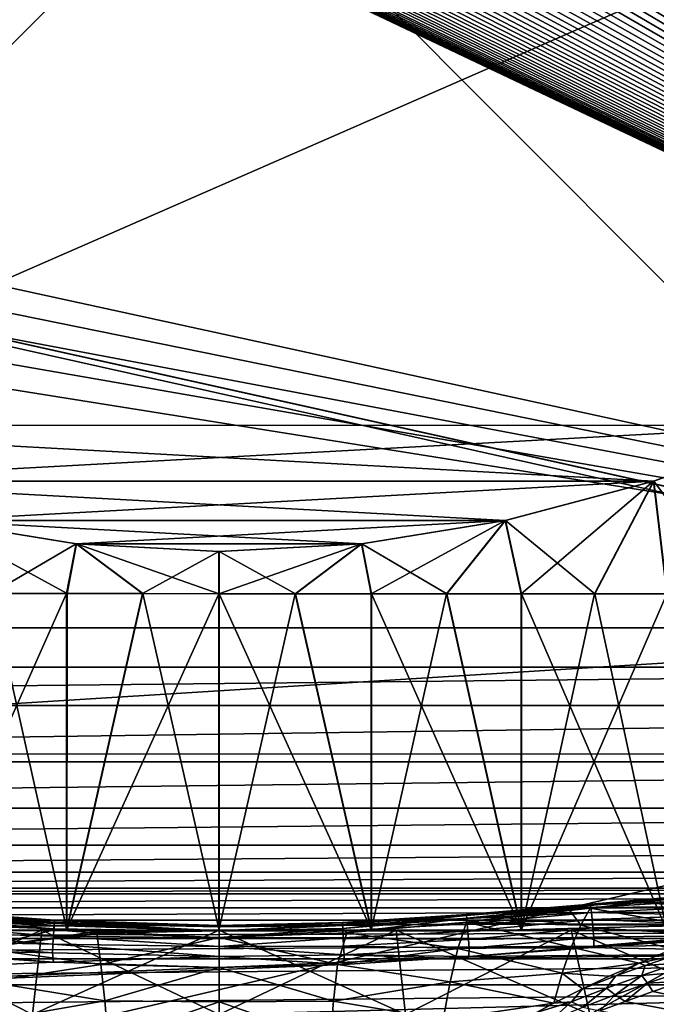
# Model space of a CAD drawing. Header units: metres. Extents: x -205 to 205, y -104 to 104.
# Tile 487 of 656: x -133 to -126, y 44 to 56. Entities that reach past the tile are written whole.
import ezdxf

# ---------------------------------------------------------------- set-up
doc = ezdxf.new("R2010")
doc.units = ezdxf.units.M
doc.layers.add('solid_01_2-CONSUMER_EHM_BOX_SW0001', color=7, linetype='CONTINUOUS')

msp = doc.modelspace()

# ---------------------------------------------------------------- linework, layer by layer
at = {"layer": 'solid_01_2-CONSUMER_EHM_BOX_SW0001'}
for points in [[(-200.010849, -74.958488), (-200.010773, 75.041512), (-0.010778, 75.04142)], [(-0.010849, -74.95858), (-200.010849, -74.958488), (-0.010778, 75.04142)], [(-124.019821, 51.045444, 8.998981), (-137.984146, 51.047436, 9.001019), (-137.982147, 65.0476, 9.001019)], [(-124.019821, 51.045444, 8.998981), (-137.982147, 65.0476, 9.001019), (-124.017822, 65.045609, 8.998981)], [(-137.979614, 51.047436, 40.001019), (-124.01329, 65.045609, 39.998981), (-137.977615, 65.0476, 40.001019)], [(-124.015289, 51.045444, 39.998981), (-124.01329, 65.045609, 39.998981), (-137.979614, 51.047436, 40.001019)], [(-91.959076, 42.820488, 75), (-76.402473, 63.637558, 75), (-185.602478, 63.645401, 75)], [(-92.726151, 42.986298, 75), (-91.959076, 42.820488, 75), (-185.602478, 63.645401, 75)], [(-93.500885, 43.041248, 75), (-92.726151, 42.986298, 75), (-185.602478, 63.645401, 75)], [(-168.500885, 43.051987, 75), (-93.500885, 43.041248, 75), (-185.602478, 63.645401, 75)], [(-112.794594, 48.173843, 1.5), (-125.799881, 60.939148, 1.5), (-125.848785, 60.821957, 1.5)], [(-112.794594, 48.173843, 1.5), (-125.848785, 60.821957, 1.5), (-125.90033, 60.706062, 1.5)], [(-112.794594, 48.173843, 1.5), (-125.90033, 60.706062, 1.5), (-125.954514, 60.591099, 1.5)], [(-112.794594, 48.173843, 1.5), (-125.954514, 60.591099, 1.5), (-126.011368, 60.476894, 1.5)], [(-112.794594, 48.173843, 1.5), (-126.011368, 60.476894, 1.5), (-126.070908, 60.363571, 1.5)], [(-112.794594, 48.173843, 1.5), (-126.070908, 60.363571, 1.5), (-126.133148, 60.251263, 1.5)], [(-112.794594, 48.173843, 1.5), (-126.133148, 60.251263, 1.5), (-126.198112, 60.140087, 1.5)], [(-112.794594, 48.173843, 1.5), (-126.265831, 60.03017, 1.5), (-126.336319, 59.921642, 1.5)], [(-112.794594, 48.173843, 1.5), (-126.198112, 60.140087, 1.5), (-126.265831, 60.03017, 1.5)], [(-112.794594, 48.173843, 1.5), (-126.336319, 59.921642, 1.5), (-126.409592, 59.814625, 1.5)], [(-112.794594, 48.173843, 1.5), (-126.409592, 59.814625, 1.5), (-126.48568, 59.709244, 1.5)], [(-112.794594, 48.173843, 1.5), (-126.48568, 59.709244, 1.5), (-126.564606, 59.605358, 1.5)], [(-112.794594, 48.173843, 1.5), (-126.564606, 59.605358, 1.5), (-126.646355, 59.50238, 1.5)], [(-112.794594, 48.173843, 1.5), (-126.646355, 59.50238, 1.5), (-126.730927, 59.400494, 1.5)], [(-112.794594, 48.173843, 1.5), (-126.730927, 59.400494, 1.5), (-126.818268, 59.299919, 1.5)], [(-112.794594, 48.173843, 1.5), (-126.818268, 59.299919, 1.5), (-126.908379, 59.200874, 1.5)], [(-119.0028, 59.140617, 72), (-143.003555, 48.642342, 72), (-143.002792, 59.142342, 72)], [(-119.0028, 59.140617, 72), (-119.003548, 48.640617, 72), (-143.003555, 48.642342, 72)], [(-112.794594, 48.173843, 1.5), (-127.001213, 59.103577, 1.5), (-127.096764, 59.008251, 1.5)], [(-112.794594, 48.173843, 1.5), (-126.908379, 59.200874, 1.5), (-127.001213, 59.103577, 1.5)], [(-112.794594, 48.173843, 1.5), (-127.096764, 59.008251, 1.5), (-127.194984, 58.915119, 1.5)], [(-112.794594, 48.173843, 1.5), (-127.194984, 58.915119, 1.5), (-127.281296, 58.8372, 1.5)], [(-112.794594, 48.173843, 1.5), (-127.369545, 58.761192, 1.5), (-127.460022, 58.686634, 1.5)], [(-112.794594, 48.173843, 1.5), (-127.281296, 58.8372, 1.5), (-127.369545, 58.761192, 1.5)], [(-112.794594, 48.173843, 1.5), (-127.460022, 58.686634, 1.5), (-127.55294, 58.613106, 1.5)], [(-112.794594, 48.173843, 1.5), (-127.648125, 58.540798, 1.5), (-127.745399, 58.469902, 1.5)], [(-112.794594, 48.173843, 1.5), (-127.55294, 58.613106, 1.5), (-127.648125, 58.540798, 1.5)], [(-112.794594, 48.173843, 1.5), (-127.844589, 58.400612, 1.5), (-127.945534, 58.333118, 1.5)], [(-112.794594, 48.173843, 1.5), (-127.745399, 58.469902, 1.5), (-127.844589, 58.400612, 1.5)], [(-112.794594, 48.173843, 1.5), (-127.945534, 58.333118, 1.5), (-128.048065, 58.267609, 1.5)], [(-112.794594, 48.173843, 1.5), (-128.151993, 58.204285, 1.5), (-128.257141, 58.14333, 1.5)], [(-112.794594, 48.173843, 1.5), (-128.048065, 58.267609, 1.5), (-128.151993, 58.204285, 1.5)], [(-112.794594, 48.173843, 1.5), (-128.363373, 58.084938, 1.5), (-128.47049, 58.029301, 1.5)], [(-112.794594, 48.173843, 1.5), (-128.257141, 58.14333, 1.5), (-128.363373, 58.084938, 1.5)], [(-148.891342, 56.041489, 1.5), (-112.794594, 48.173843, 1.5), (-133.405136, 57.958969, 1.5)], [(-112.794594, 48.173843, 1.5), (-133.294312, 57.908592, 1.5), (-133.405136, 57.958969, 1.5)], [(-112.794594, 48.173843, 1.5), (-128.689728, 57.924831, 1.5), (-128.802124, 57.875675, 1.5)], [(-112.794594, 48.173843, 1.5), (-128.579086, 57.97607, 1.5), (-128.689728, 57.924831, 1.5)], [(-112.794594, 48.173843, 1.5), (-128.47049, 58.029301, 1.5), (-128.579086, 57.97607, 1.5)], [(-112.794594, 48.173843, 1.5), (-133.181839, 57.860233, 1.5), (-133.294312, 57.908592, 1.5)], [(-112.794594, 48.173843, 1.5), (-133.067947, 57.814014, 1.5), (-133.181839, 57.860233, 1.5)], [(-112.794594, 48.173843, 1.5), (-132.952911, 57.770065, 1.5), (-133.067947, 57.814014, 1.5)], [(-112.794594, 48.173843, 1.5), (-128.916046, 57.828705, 1.5), (-129.031235, 57.784004, 1.5)], [(-112.794594, 48.173843, 1.5), (-128.802124, 57.875675, 1.5), (-128.916046, 57.828705, 1.5)], [(-112.794594, 48.173843, 1.5), (-132.836975, 57.728508, 1.5), (-132.952911, 57.770065, 1.5)], [(-112.794594, 48.173843, 1.5), (-132.720383, 57.689468, 1.5), (-132.836975, 57.728508, 1.5)], [(-112.794594, 48.173843, 1.5), (-132.603394, 57.653076, 1.5), (-132.720383, 57.689468, 1.5)], [(-112.794594, 48.173843, 1.5), (-129.264374, 57.701817, 1.5), (-129.381821, 57.664516, 1.5)], [(-112.794594, 48.173843, 1.5), (-129.14743, 57.74168, 1.5), (-129.264374, 57.701817, 1.5)], [(-112.794594, 48.173843, 1.5), (-129.031235, 57.784004, 1.5), (-129.14743, 57.74168, 1.5)], [(-112.794594, 48.173843, 1.5), (-132.486237, 57.619457, 1.5), (-132.603394, 57.653076, 1.5)], [(-112.794594, 48.173843, 1.5), (-132.369202, 57.588734, 1.5), (-132.486237, 57.619457, 1.5)], [(-112.794594, 48.173843, 1.5), (-132.251724, 57.560772, 1.5), (-132.369202, 57.588734, 1.5)], [(-112.794594, 48.173843, 1.5), (-129.734604, 57.56892, 1.5), (-129.852173, 57.542622, 1.5)], [(-112.794594, 48.173843, 1.5), (-129.617203, 57.597973, 1.5), (-129.734604, 57.56892, 1.5)], [(-112.794594, 48.173843, 1.5), (-129.499512, 57.629868, 1.5), (-129.617203, 57.597973, 1.5)], [(-112.794594, 48.173843, 1.5), (-129.381821, 57.664516, 1.5), (-129.499512, 57.629868, 1.5)], [(-112.794594, 48.173843, 1.5), (-132.133224, 57.535347, 1.5), (-132.251724, 57.560772, 1.5)], [(-112.794594, 48.173843, 1.5), (-132.01387, 57.512474, 1.5), (-132.133224, 57.535347, 1.5)], [(-112.794594, 48.173843, 1.5), (-131.893845, 57.492161, 1.5), (-132.01387, 57.512474, 1.5)], [(-112.794594, 48.173843, 1.5), (-131.7733, 57.474407, 1.5), (-131.893845, 57.492161, 1.5)], [(-112.794594, 48.173843, 1.5), (-131.652405, 57.459225, 1.5), (-131.7733, 57.474407, 1.5)], [(-112.794594, 48.173843, 1.5), (-131.531357, 57.446625, 1.5), (-131.652405, 57.459225, 1.5)], [(-112.794594, 48.173843, 1.5), (-130.328217, 57.463352, 1.5), (-130.448181, 57.450012, 1.5)], [(-112.794594, 48.173843, 1.5), (-130.208527, 57.479282, 1.5), (-130.328217, 57.463352, 1.5)], [(-112.794594, 48.173843, 1.5), (-130.089233, 57.497803, 1.5), (-130.208527, 57.479282, 1.5)], [(-112.794594, 48.173843, 1.5), (-129.970413, 57.518917, 1.5), (-130.089233, 57.497803, 1.5)], [(-112.794594, 48.173843, 1.5), (-129.852173, 57.542622, 1.5), (-129.970413, 57.518917, 1.5)], [(-112.794594, 48.173843, 1.5), (-131.410294, 57.436611, 1.5), (-131.531357, 57.446625, 1.5)], [(-112.794594, 48.173843, 1.5), (-131.289383, 57.429192, 1.5), (-131.410294, 57.436611, 1.5)], [(-112.794594, 48.173843, 1.5), (-131.168823, 57.424374, 1.5), (-131.289383, 57.429192, 1.5)], [(-112.794594, 48.173843, 1.5), (-131.048752, 57.422165, 1.5), (-131.168823, 57.424374, 1.5)], [(-112.794594, 48.173843, 1.5), (-130.928864, 57.422558, 1.5), (-131.048752, 57.422165, 1.5)], [(-112.794594, 48.173843, 1.5), (-130.808762, 57.425541, 1.5), (-130.928864, 57.422558, 1.5)], [(-112.794594, 48.173843, 1.5), (-130.688553, 57.431107, 1.5), (-130.808762, 57.425541, 1.5)], [(-112.794594, 48.173843, 1.5), (-130.568314, 57.439266, 1.5), (-130.688553, 57.431107, 1.5)], [(-112.794594, 48.173843, 1.5), (-130.448181, 57.450012, 1.5), (-130.568314, 57.439266, 1.5)], [(-148.891342, 56.041489, 1.5), (-148.911224, 55.517876, 1.5), (-112.794594, 48.173843, 1.5)], [(-148.911224, 55.517876, 1.5), (-148.968536, 55.000568, 1.5), (-112.794594, 48.173843, 1.5)], [(-148.968536, 55.000568, 1.5), (-149.063477, 54.488506, 1.5), (-112.794594, 48.173843, 1.5)], [(-149.063477, 54.488506, 1.5), (-149.195862, 53.982655, 1.5), (-112.794594, 48.173843, 1.5)], [(-149.195862, 53.982655, 1.5), (-149.22699, 48.173862, 1.5), (-112.794594, 48.173843, 1.5)], [(-125.838745, 50.383232, 8.999247), (-137.984146, 51.047436, 9.001019), (-124.019821, 51.045444, 8.998981)], [(-136.165405, 50.384708, 9.000754), (-137.984146, 51.047436, 9.001019), (-125.838745, 50.383232, 8.999247)], [(-136.160873, 50.384705, 40.000755), (-124.015289, 51.045444, 39.998981), (-137.979614, 51.047436, 40.001019)], [(-136.160873, 50.384705, 40.000755), (-125.834221, 50.383232, 39.999245), (-124.015289, 51.045444, 39.998981)], [(-125.682869, 49.045868, 10.473799), (-125.838745, 50.383232, 8.999247), (-124.019821, 51.045444, 8.998981)], [(-124.841751, 49.04575, 38.177795), (-124.015289, 51.045444, 39.998981), (-125.834221, 50.383232, 39.999245)], [(-136.165405, 50.384708, 9.000754), (-125.838745, 50.383232, 8.999247), (-127.600525, 49.914368, 8.999503)], [(-136.165405, 50.384708, 9.000754), (-127.600525, 49.914368, 8.999503), (-134.403763, 49.915337, 9.000497)], [(-136.160873, 50.384705, 40.000755), (-134.399231, 49.915337, 40.000496), (-125.834221, 50.383232, 39.999245)], [(-134.399231, 49.915337, 40.000496), (-127.596001, 49.914368, 39.999504), (-125.834221, 50.383232, 39.999245)], [(-127.412216, 49.046116, 9.93518), (-127.600525, 49.914368, 8.999503), (-125.838745, 50.383232, 8.999247)], [(-126.535225, 49.04599, 38.820335), (-125.834221, 50.383232, 39.999245), (-127.596001, 49.914368, 39.999504)], [(-126.539406, 49.04599, 10.178363), (-127.412216, 49.046116, 9.93518), (-125.838745, 50.383232, 8.999247)], [(-125.682869, 49.045868, 10.473799), (-126.539406, 49.04599, 10.178363), (-125.838745, 50.383232, 8.999247)], [(-126.535225, 49.04599, 38.820335), (-125.678772, 49.045868, 38.524647), (-125.834221, 50.383232, 39.999245)], [(-125.678772, 49.045868, 38.524647), (-124.841751, 49.04575, 38.177795), (-125.834221, 50.383232, 39.999245)], [(-134.403763, 49.915337, 9.000497), (-127.600525, 49.914368, 8.999503), (-129.30751, 49.638397, 8.999753)], [(-134.403763, 49.915337, 9.000497), (-129.30751, 49.638397, 8.999753), (-132.696854, 49.638878, 9.000248)], [(-133.706177, 49.047012, 9.745923), (-134.403763, 49.915337, 9.000497), (-132.696854, 49.638878, 9.000248)], [(-134.399231, 49.915337, 40.000496), (-132.692322, 49.638878, 40.000248), (-127.596001, 49.914368, 39.999504)], [(-132.806061, 49.046883, 39.391083), (-132.692322, 49.638878, 40.000248), (-134.399231, 49.915337, 40.000496)], [(-133.701874, 49.047012, 39.254868), (-132.806061, 49.046883, 39.391083), (-134.399231, 49.915337, 40.000496)], [(-132.692322, 49.638878, 40.000248), (-129.302979, 49.638393, 39.999752), (-127.596001, 49.914368, 39.999504)], [(-129.193939, 49.046368, 9.608917), (-129.30751, 49.638397, 8.999753), (-127.600525, 49.914368, 8.999503)], [(-128.293823, 49.046242, 39.254078), (-127.596001, 49.914368, 39.999504), (-129.302979, 49.638393, 39.999752)], [(-128.298126, 49.046242, 9.745132), (-129.193939, 49.046368, 9.608917), (-127.600525, 49.914368, 8.999503)], [(-127.412216, 49.046116, 9.93518), (-128.298126, 49.046242, 9.745132), (-127.600525, 49.914368, 8.999503)], [(-128.293823, 49.046242, 39.254078), (-127.407959, 49.046116, 39.06377), (-127.596001, 49.914368, 39.999504)], [(-127.407959, 49.046116, 39.06377), (-126.535225, 49.04599, 38.820335), (-127.596001, 49.914368, 39.999504)], [(-132.81041, 49.046886, 9.609446), (-133.706177, 49.047012, 9.745923), (-132.696854, 49.638878, 9.000248)], [(-131.90799, 49.046757, 9.527299), (-132.81041, 49.046886, 9.609446), (-132.696854, 49.638878, 9.000248)], [(-132.806061, 49.046883, 39.391083), (-131.90361, 49.046757, 39.472965), (-132.692322, 49.638878, 40.000248)], [(-132.696854, 49.638878, 9.000248), (-129.30751, 49.638397, 8.999753), (-131.002197, 49.546276, 9)], [(-131.90799, 49.046757, 9.527299), (-132.696854, 49.638878, 9.000248), (-131.002197, 49.546276, 9)], [(-132.692322, 49.638878, 40.000248), (-130.997665, 49.546276, 40), (-129.302979, 49.638393, 39.999752)], [(-130.997818, 49.046627, 39.500206), (-130.997665, 49.546276, 40), (-132.692322, 49.638878, 40.000248)], [(-131.90361, 49.046757, 39.472965), (-130.997818, 49.046627, 39.500206), (-132.692322, 49.638878, 40.000248)], [(-131.002197, 49.046627, 9.499793), (-131.002197, 49.546276, 9), (-129.30751, 49.638397, 8.999753)], [(-130.09639, 49.046497, 9.527034), (-131.002197, 49.046627, 9.499793), (-129.30751, 49.638397, 8.999753)], [(-130.092026, 49.046497, 39.472702), (-129.302979, 49.638393, 39.999752), (-130.997665, 49.546276, 40)], [(-129.193939, 49.046368, 9.608917), (-130.09639, 49.046497, 9.527034), (-129.30751, 49.638397, 8.999753)], [(-130.092026, 49.046497, 39.472702), (-129.18959, 49.046368, 39.390556), (-129.302979, 49.638393, 39.999752)], [(-129.18959, 49.046368, 39.390556), (-128.293823, 49.046242, 39.254078), (-129.302979, 49.638393, 39.999752)], [(-131.002197, 49.046627, 9.499793), (-131.90799, 49.046757, 9.527299), (-131.002197, 49.546276, 9)], [(-130.997818, 49.046627, 39.500206), (-130.092026, 49.046497, 39.472702), (-130.997665, 49.546276, 40)], [(-132.81041, 49.046886, 9.609446), (-134.592194, 45.047131, 9.937355), (-133.706177, 49.047012, 9.745923)], [(-132.81041, 49.046886, 9.609446), (-132.810822, 45.046875, 9.609426), (-134.592194, 45.047131, 9.937355)], [(-133.701874, 49.047012, 39.254868), (-134.587952, 45.047131, 39.063694), (-132.806473, 45.046875, 39.391102)], [(-133.701874, 49.047012, 39.254868), (-132.806473, 45.046875, 39.391102), (-132.806061, 49.046883, 39.391083)], [(-131.90799, 49.046757, 9.527299), (-132.810822, 45.046875, 9.609426), (-132.81041, 49.046886, 9.609446)], [(-131.002197, 49.046627, 9.499793), (-132.810822, 45.046875, 9.609426), (-131.90799, 49.046757, 9.527299)], [(-131.002197, 49.046627, 9.499793), (-131.002762, 45.046616, 9.500986), (-132.810822, 45.046875, 9.609426)], [(-132.806061, 49.046883, 39.391083), (-132.806473, 45.046875, 39.391102), (-131.90361, 49.046757, 39.472965)], [(-131.90361, 49.046757, 39.472965), (-132.806473, 45.046875, 39.391102), (-130.998383, 45.046616, 39.499012)], [(-131.90361, 49.046757, 39.472965), (-130.998383, 45.046616, 39.499012), (-130.997818, 49.046627, 39.500206)], [(-130.09639, 49.046497, 9.527034), (-131.002762, 45.046616, 9.500986), (-131.002197, 49.046627, 9.499793)], [(-130.09639, 49.046497, 9.527034), (-129.194672, 45.046356, 9.608897), (-131.002762, 45.046616, 9.500986)], [(-130.997818, 49.046627, 39.500206), (-130.998383, 45.046616, 39.499012), (-129.190323, 45.046356, 39.390575)], [(-130.997818, 49.046627, 39.500206), (-129.190323, 45.046356, 39.390575), (-130.092026, 49.046497, 39.472702)], [(-129.193939, 49.046368, 9.608917), (-129.194672, 45.046356, 9.608897), (-130.09639, 49.046497, 9.527034)], [(-130.092026, 49.046497, 39.472702), (-129.190323, 45.046356, 39.390575), (-129.18959, 49.046368, 39.390556)], [(-128.298126, 49.046242, 9.745132), (-129.194672, 45.046356, 9.608897), (-129.193939, 49.046368, 9.608917)], [(-128.298126, 49.046242, 9.745132), (-127.4132, 45.046104, 9.936306), (-129.194672, 45.046356, 9.608897)], [(-129.18959, 49.046368, 39.390556), (-129.190323, 45.046356, 39.390575), (-127.408951, 45.046101, 39.062645)], [(-129.18959, 49.046368, 39.390556), (-127.408951, 45.046101, 39.062645), (-128.293823, 49.046242, 39.254078)], [(-127.412216, 49.046116, 9.93518), (-127.4132, 45.046104, 9.936306), (-128.298126, 49.046242, 9.745132)], [(-128.293823, 49.046242, 39.254078), (-127.408951, 45.046101, 39.062645), (-127.407959, 49.046116, 39.06377)], [(-126.539406, 49.04599, 10.178363), (-127.4132, 45.046104, 9.936306), (-127.412216, 49.046116, 9.93518)], [(-125.682869, 49.045868, 10.473799), (-127.4132, 45.046104, 9.936306), (-126.539406, 49.04599, 10.178363)], [(-125.682869, 49.045868, 10.473799), (-125.683472, 45.045856, 10.473786), (-127.4132, 45.046104, 9.936306)], [(-127.407959, 49.046116, 39.06377), (-127.408951, 45.046101, 39.062645), (-125.679382, 45.045856, 38.524662)], [(-127.407959, 49.046116, 39.06377), (-125.679382, 45.045856, 38.524662), (-126.535225, 49.04599, 38.820335)], [(-126.535225, 49.04599, 38.820335), (-125.679382, 45.045856, 38.524662), (-125.678772, 49.045868, 38.524647)], [(-143.003662, 47.142342, 69.5), (-143.003555, 48.642342, 69.5), (-119.003548, 48.640617, 69.5)], [(-143.003662, 47.142342, 69.5), (-119.003548, 48.640617, 69.5), (-119.003662, 47.140617, 69.5)], [(-143.003555, 48.642342, 69.5), (-143.003555, 48.642342, 72), (-119.003548, 48.640617, 72)], [(-119.003548, 48.640617, 69.5), (-143.003555, 48.642342, 69.5), (-119.003548, 48.640617, 72)], [(-149.22699, 48.173862, 1.571667), (-155.373291, 47.716602, 1.571667), (-112.794594, 48.173843, 1.571667)], [(-112.794594, 48.173843, 1.571667), (-155.373291, 47.716602, 1.571667), (-106.648285, 47.716579, 1.571667)], [(-112.794594, 48.173843, 1.571667), (-112.794594, 48.173843, 1.5), (-149.22699, 48.173862, 1.5)], [(-149.22699, 48.173862, 1.571667), (-112.794594, 48.173843, 1.571667), (-149.22699, 48.173862, 1.5)], [(-106.648285, 47.716579, 1.571667), (-155.373291, 47.716602, 1.571667), (-154.474762, 47.049023, 1.571667)], [(-106.648285, 47.716579, 1.571667), (-154.474762, 47.049023, 1.571667), (-107.546822, 47.049, 1.571667)], [(-107.546822, 47.049, 1.571667), (-154.474762, 47.049023, 1.571667), (-153.518387, 46.496609, 1.571667)], [(-107.546822, 47.049, 1.571667), (-153.518387, 46.496609, 1.571667), (-108.503197, 46.496586, 1.571667)], [(-141.686264, 41.846184, 63.099998), (-143.003662, 47.142342, 63.099998), (-119.003662, 47.140617, 63.099998)], [(-119.003662, 47.140617, 69.5), (-119.003662, 47.140617, 63.099998), (-143.003662, 47.142342, 63.099998)], [(-143.003662, 47.142342, 69.5), (-119.003662, 47.140617, 69.5), (-143.003662, 47.142342, 63.099998)], [(-120.315842, 41.843124, 63.099998), (-141.686264, 41.846184, 63.099998), (-119.003662, 47.140617, 63.099998)], [(-108.503197, 46.496586, 1.571667), (-153.518387, 46.496609, 1.571667), (-152.497147, 46.056797, 1.571667)], [(-108.503197, 46.496586, 1.571667), (-152.497147, 46.056797, 1.571667), (-109.524437, 46.056778, 1.571667)], [(-109.524437, 46.056778, 1.571667), (-152.497147, 46.056797, 1.571667), (-151.432129, 45.73727, 1.571667)], [(-109.524437, 46.056778, 1.571667), (-151.432129, 45.73727, 1.571667), (-110.589455, 45.737251, 1.571667)], [(-110.589455, 45.737251, 1.571667), (-151.432129, 45.73727, 1.571667), (-150.344421, 45.545696, 1.571667)], [(-110.589455, 45.737251, 1.571667), (-150.344421, 45.545696, 1.571667), (-111.67717, 45.545681, 1.571667)], [(-111.67717, 45.545681, 1.571667), (-150.344421, 45.545696, 1.571667), (-149.22699, 45.479523, 1.571667)], [(-111.67717, 45.545681, 1.571667), (-149.22699, 45.479523, 1.571667), (-112.794601, 45.479507, 1.571667)], [(-112.794601, 45.479507, 1.571667), (-149.22699, 45.479523, 1.571667), (-149.22699, 45.313629, 1.656828)], [(-112.794601, 45.31361, 1.656828), (-112.794601, 45.479507, 1.571667), (-149.22699, 45.313629, 1.656828)], [(-125.106613, 45.483517, 46.473988), (-126.587318, 45.340111, 46.625122), (-126.592361, 45.309071, 46.710361)], [(-126.00985, 45.375732, 46.670616), (-125.106613, 45.483517, 46.473988), (-126.592361, 45.309071, 46.710361)], [(-125.106613, 45.483517, 46.473988), (-126.587799, 45.355312, 46.526829), (-126.587318, 45.340111, 46.625122)], [(-125.106613, 45.483517, 46.473988), (-125.104668, 45.461102, 46.349537), (-126.587799, 45.355312, 46.526829)], [(-125.104668, 45.461102, 46.349537), (-126.586472, 45.349445, 46.418549), (-126.587799, 45.355312, 46.526829)], [(-125.104668, 45.461102, 46.349537), (-125.100105, 45.408512, 46.235062), (-126.586472, 45.349445, 46.418549)], [(-125.100105, 45.408512, 46.235062), (-126.582924, 45.317646, 46.307201), (-126.586472, 45.349445, 46.418549)], [(-125.100105, 45.408512, 46.235062), (-125.093224, 45.329163, 46.137512), (-126.582924, 45.317646, 46.307201)], [(-126.00985, 45.375732, 46.670616), (-125.105797, 45.474125, 46.599998), (-125.106613, 45.483517, 46.473988)], [(-125.288818, 45.328869, 47.031094), (-125.105797, 45.474125, 46.599998), (-126.00985, 45.375732, 46.670616)], [(-112.794601, 45.31361, 1.656828), (-149.22699, 45.313629, 1.656828), (-149.22699, 45.166294, 1.771438)], [(-112.794601, 45.166275, 1.771438), (-112.794601, 45.31361, 1.656828), (-149.22699, 45.166294, 1.771438)], [(-134.931183, 45.223965, 46.21104), (-134.926224, 45.282829, 46.321674), (-132.958008, 45.127918, 46.303017)], [(-134.926224, 45.282829, 46.321674), (-134.923782, 45.311848, 46.438824), (-132.955948, 45.162258, 46.422539)], [(-134.926224, 45.282829, 46.321674), (-132.955948, 45.162258, 46.422539), (-132.958008, 45.127918, 46.303017)], [(-134.923691, 45.312904, 46.551849), (-134.925491, 45.291656, 46.653111), (-132.957001, 45.144676, 46.651958)], [(-134.925491, 45.291656, 46.653111), (-132.959457, 45.10371, 46.745979), (-132.957001, 45.144676, 46.651958)], [(-134.925491, 45.291656, 46.653111), (-134.922333, 45.254406, 46.739109), (-132.959457, 45.10371, 46.745979)], [(-134.923782, 45.311848, 46.438824), (-134.923691, 45.312904, 46.551849), (-132.955704, 45.166512, 46.542103)], [(-134.923782, 45.311848, 46.438824), (-132.955704, 45.166512, 46.542103), (-132.955948, 45.162258, 46.422539)], [(-134.923691, 45.312904, 46.551849), (-132.957001, 45.144676, 46.651958), (-132.955704, 45.166512, 46.542103)], [(-126.587318, 45.340111, 46.625122), (-128.056656, 45.189274, 46.709988), (-128.06073, 45.14418, 46.787453)], [(-127.584656, 45.196053, 46.765625), (-126.587318, 45.340111, 46.625122), (-128.06073, 45.14418, 46.787453)], [(-126.587799, 45.355312, 46.526829), (-128.06015, 45.235256, 46.510815), (-128.059113, 45.221508, 46.617107)], [(-126.587799, 45.355312, 46.526829), (-126.586472, 45.349445, 46.418549), (-128.06015, 45.235256, 46.510815)], [(-126.586472, 45.349445, 46.418549), (-128.059341, 45.22464, 46.396801), (-128.06015, 45.235256, 46.510815)], [(-126.586472, 45.349445, 46.418549), (-126.582924, 45.317646, 46.307201), (-128.059341, 45.22464, 46.396801)], [(-126.582924, 45.317646, 46.307201), (-128.056442, 45.186348, 46.283787), (-128.059341, 45.22464, 46.396801)], [(-126.587318, 45.340111, 46.625122), (-126.587799, 45.355312, 46.526829), (-128.059113, 45.221508, 46.617107)], [(-126.587318, 45.340111, 46.625122), (-128.059113, 45.221508, 46.617107), (-128.056656, 45.189274, 46.709988)], [(-126.582924, 45.317646, 46.307201), (-126.577019, 45.258301, 46.202282), (-128.056442, 45.186348, 46.283787)], [(-127.584656, 45.196053, 46.765625), (-126.83358, 45.281479, 46.724842), (-126.587318, 45.340111, 46.625122)], [(-126.83358, 45.281479, 46.724842), (-126.592361, 45.309071, 46.710361), (-126.587318, 45.340111, 46.625122)], [(-126.702133, 45.10778, 47.055107), (-126.592361, 45.309071, 46.710361), (-126.83358, 45.281479, 46.724842)], [(-126.702133, 45.10778, 47.055107), (-125.459969, 45.109261, 47.434723), (-126.592361, 45.309071, 46.710361)], [(-125.288818, 45.328869, 47.031094), (-126.00985, 45.375732, 46.670616), (-126.592361, 45.309071, 46.710361)], [(-125.288818, 45.328869, 47.031094), (-126.592361, 45.309071, 46.710361), (-125.459969, 45.109261, 47.434723)], [(-125.093224, 45.329163, 46.137512), (-126.577019, 45.258301, 46.202282), (-126.582924, 45.317646, 46.307201)], [(-125.093224, 45.329163, 46.137512), (-125.084427, 45.227779, 46.062813), (-126.577019, 45.258301, 46.202282)], [(-112.794601, 45.166275, 1.771438), (-149.22699, 45.166294, 1.771438), (-149.22699, 45.042824, 1.911433)], [(-112.794601, 45.042809, 1.911433), (-112.794601, 45.166275, 1.771438), (-149.22699, 45.042824, 1.911433)], [(-134.938354, 45.138802, 46.117981), (-134.931183, 45.223965, 46.21104), (-132.961807, 45.064541, 46.194832)], [(-134.931183, 45.223965, 46.21104), (-132.958008, 45.127918, 46.303017), (-132.961807, 45.064541, 46.194832)], [(-134.922333, 45.254406, 46.739109), (-134.45816, 45.201679, 46.763596), (-132.959457, 45.10371, 46.745979)], [(-134.45816, 45.201679, 46.763596), (-133.921951, 45.14323, 46.787998), (-132.959457, 45.10371, 46.745979)], [(-132.955704, 45.166512, 46.542103), (-132.957001, 45.144676, 46.651958), (-131.00058, 45.088837, 46.625317)], [(-132.955948, 45.162258, 46.422539), (-132.955704, 45.166512, 46.542103), (-131.000565, 45.104782, 46.496693)], [(-132.955704, 45.166512, 46.542103), (-131.00058, 45.088837, 46.625317), (-131.000565, 45.104782, 46.496693)], [(-128.06015, 45.235256, 46.510815), (-129.533478, 45.138515, 46.553474), (-129.532288, 45.113567, 46.664524)], [(-128.06015, 45.235256, 46.510815), (-128.059341, 45.22464, 46.396801), (-129.533478, 45.138515, 46.553474)], [(-128.059341, 45.22464, 46.396801), (-129.533386, 45.13673, 46.431931), (-129.533478, 45.138515, 46.553474)], [(-128.059341, 45.22464, 46.396801), (-128.056442, 45.186348, 46.283787), (-129.533386, 45.13673, 46.431931)], [(-128.056442, 45.186348, 46.283787), (-129.53183, 45.103935, 46.310043), (-129.533386, 45.13673, 46.431931)], [(-128.059113, 45.221508, 46.617107), (-128.06015, 45.235256, 46.510815), (-129.532288, 45.113567, 46.664524)], [(-128.059113, 45.221508, 46.617107), (-129.532288, 45.113567, 46.664524), (-129.530167, 45.069275, 46.758801)], [(-128.056442, 45.186348, 46.283787), (-128.051498, 45.121391, 46.181812), (-129.53183, 45.103935, 46.310043)], [(-128.056656, 45.189274, 46.709988), (-128.059113, 45.221508, 46.617107), (-129.530167, 45.069275, 46.758801)], [(-128.056656, 45.189274, 46.709988), (-129.530167, 45.069275, 46.758801), (-129.484055, 45.016399, 46.833241)], [(-129.484055, 45.016399, 46.833241), (-128.06073, 45.14418, 46.787453), (-128.056656, 45.189274, 46.709988)], [(-126.702133, 45.10778, 47.055107), (-127.584656, 45.196053, 46.765625), (-128.06073, 45.14418, 46.787453)], [(-126.577019, 45.258301, 46.202282), (-128.051498, 45.121391, 46.181812), (-128.056442, 45.186348, 46.283787)], [(-126.577019, 45.258301, 46.202282), (-126.569023, 45.174473, 46.113743), (-128.051498, 45.121391, 46.181812)], [(-126.569023, 45.174473, 46.113743), (-128.044968, 45.035389, 46.099579), (-128.051498, 45.121391, 46.181812)], [(-126.569023, 45.174473, 46.113743), (-126.559563, 45.073627, 46.049164), (-128.044968, 45.035389, 46.099579)], [(-126.702133, 45.10778, 47.055107), (-126.83358, 45.281479, 46.724842), (-127.584656, 45.196053, 46.765625)], [(-125.084427, 45.227779, 46.062813), (-126.569023, 45.174473, 46.113743), (-126.577019, 45.258301, 46.202282)], [(-125.084427, 45.227779, 46.062813), (-125.074272, 45.11068, 46.0159), (-126.569023, 45.174473, 46.113743)], [(-125.074272, 45.11068, 46.0159), (-126.559563, 45.073627, 46.049164), (-126.569023, 45.174473, 46.113743)], [(-134.947021, 45.035839, 46.050636), (-134.938354, 45.138802, 46.117981), (-132.966965, 44.978493, 46.107594)], [(-134.938354, 45.138802, 46.117981), (-132.961807, 45.064541, 46.194832), (-132.966965, 44.978493, 46.107594)], [(-133.921951, 45.14323, 46.787998), (-132.957764, 45.050621, 46.822113), (-132.959457, 45.10371, 46.745979)], [(-133.834503, 44.83194, 47.150635), (-132.957764, 45.050621, 46.822113), (-133.921951, 45.14323, 46.787998)], [(-133.834503, 44.83194, 47.150635), (-132.535385, 45.018166, 46.83276), (-132.957764, 45.050621, 46.822113)], [(-132.966965, 44.978493, 46.107594), (-132.961807, 45.064541, 46.194832), (-131.000595, 44.957413, 46.145512)], [(-132.961807, 45.064541, 46.194832), (-132.958008, 45.127918, 46.303017), (-131.00058, 45.036747, 46.248173)], [(-132.961807, 45.064541, 46.194832), (-131.00058, 45.036747, 46.248173), (-131.000595, 44.957413, 46.145512)], [(-132.957001, 45.144676, 46.651958), (-132.959457, 45.10371, 46.745979), (-131.00058, 45.040131, 46.745934)], [(-132.959457, 45.10371, 46.745979), (-132.957764, 45.050621, 46.822113), (-131.00058, 45.040131, 46.745934)], [(-132.958008, 45.127918, 46.303017), (-132.955948, 45.162258, 46.422539), (-131.00058, 45.087063, 46.368027)], [(-132.958008, 45.127918, 46.303017), (-131.00058, 45.087063, 46.368027), (-131.00058, 45.036747, 46.248173)], [(-132.957764, 45.050621, 46.822113), (-132.535385, 45.018166, 46.83276), (-131.00058, 45.040131, 46.745934)], [(-132.957001, 45.144676, 46.651958), (-131.00058, 45.040131, 46.745934), (-131.00058, 45.088837, 46.625317)], [(-132.955948, 45.162258, 46.422539), (-131.000565, 45.104782, 46.496693), (-131.00058, 45.087063, 46.368027)], [(-129.530167, 45.069275, 46.758801), (-131.00058, 45.040131, 46.745934), (-131.000595, 44.961864, 46.849998)], [(-129.484055, 45.016399, 46.833241), (-129.530167, 45.069275, 46.758801), (-131.000595, 44.961864, 46.849998)], [(-129.533478, 45.138515, 46.553474), (-131.000565, 45.104782, 46.496693), (-131.00058, 45.088837, 46.625317)], [(-129.532288, 45.113567, 46.664524), (-129.533478, 45.138515, 46.553474), (-131.00058, 45.088837, 46.625317)], [(-129.533386, 45.13673, 46.431931), (-131.00058, 45.087063, 46.368027), (-131.000565, 45.104782, 46.496693)], [(-129.533386, 45.13673, 46.431931), (-129.53183, 45.103935, 46.310043), (-131.00058, 45.087063, 46.368027)], [(-129.532288, 45.113567, 46.664524), (-131.00058, 45.088837, 46.625317), (-131.00058, 45.040131, 46.745934)], [(-129.530167, 45.069275, 46.758801), (-129.532288, 45.113567, 46.664524), (-131.00058, 45.040131, 46.745934)], [(-129.53183, 45.103935, 46.310043), (-131.00058, 45.036747, 46.248173), (-131.00058, 45.087063, 46.368027)], [(-129.53183, 45.103935, 46.310043), (-129.528824, 45.041195, 46.199604), (-131.00058, 45.036747, 46.248173)], [(-129.533478, 45.138515, 46.553474), (-129.533386, 45.13673, 46.431931), (-131.000565, 45.104782, 46.496693)], [(-128.051498, 45.121391, 46.181812), (-129.528824, 45.041195, 46.199604), (-129.53183, 45.103935, 46.310043)], [(-128.051498, 45.121391, 46.181812), (-128.044968, 45.035389, 46.099579), (-129.528824, 45.041195, 46.199604)], [(-128.163879, 44.831547, 47.150589), (-128.06073, 45.14418, 46.787453), (-129.484055, 45.016399, 46.833241)], [(-128.163879, 44.831547, 47.150589), (-126.817566, 44.846954, 47.380112), (-128.06073, 45.14418, 46.787453)], [(-126.702133, 45.10778, 47.055107), (-128.06073, 45.14418, 46.787453), (-126.817566, 44.846954, 47.380112)], [(-126.559563, 45.073627, 46.049164), (-128.037491, 44.93705, 46.042099), (-128.044968, 45.035389, 46.099579)], [(-126.559563, 45.073627, 46.049164), (-126.549484, 44.965546, 46.01173), (-128.037491, 44.93705, 46.042099)], [(-126.702133, 45.10778, 47.055107), (-126.817566, 44.846954, 47.380112), (-125.614792, 44.821213, 47.799999)], [(-126.702133, 45.10778, 47.055107), (-125.614792, 44.821213, 47.799999), (-125.459969, 45.109261, 47.434723)], [(-125.074272, 45.11068, 46.0159), (-125.063461, 44.986061, 46), (-126.559563, 45.073627, 46.049164)], [(-126.559563, 45.073627, 46.049164), (-125.063461, 44.986061, 46), (-126.549484, 44.965546, 46.01173)], [(-168.500885, 43.051987, 46), (-128.324265, 44.714428, 46), (-93.500595, 45.041248, 46)], [(-93.500885, 43.041248, 46), (-168.500885, 43.051987, 46), (-93.500595, 45.041248, 46)], [(-112.794601, 45.042809, 1.911433), (-149.22699, 45.042824, 1.911433), (-149.22699, 44.947765, 2.071429)], [(-112.794601, 44.94775, 2.071429), (-112.794601, 45.042809, 1.911433), (-149.22699, 44.947765, 2.071429)], [(-112.794601, 44.94775, 2.071429), (-149.22699, 44.947765, 2.071429), (-149.22699, 44.707752, 2.474663)], [(-112.794601, 44.707733, 2.474663), (-112.794601, 44.94775, 2.071429), (-149.22699, 44.707752, 2.474663)], [(-135.406662, 44.047249, 43.803574), (-133.217636, 44.046932, 44.175503), (-135.18396, 45.047215, 42.828651)], [(-135.406662, 44.047249, 5.196427), (-135.18396, 45.047215, 6.171347), (-133.105515, 45.046917, 5.818208)], [(-133.217636, 44.046932, 4.824498), (-135.406662, 44.047249, 5.196427), (-133.105515, 45.046917, 5.818208)], [(-134.587952, 45.047131, 39.063694), (-135.18396, 45.047215, 42.828651), (-133.105515, 45.046917, 43.181793)], [(-133.217636, 44.046932, 44.175503), (-133.105515, 45.046917, 43.181793), (-135.18396, 45.047215, 42.828651)], [(-134.592194, 45.047131, 9.937355), (-133.105515, 45.046917, 5.818208), (-135.18396, 45.047215, 6.171347)], [(-134.956268, 44.925884, 46.012005), (-134.947021, 45.035839, 46.050636), (-132.9729, 44.879482, 46.046555)], [(-134.947021, 45.035839, 46.050636), (-132.966965, 44.978493, 46.107594), (-132.9729, 44.879482, 46.046555)], [(-134.592194, 45.047131, 9.937355), (-132.810822, 45.046875, 9.609426), (-133.105515, 45.046917, 5.818208)], [(-132.806473, 45.046875, 39.391102), (-134.587952, 45.047131, 39.063694), (-133.105515, 45.046917, 43.181793)], [(-133.834503, 44.83194, 47.150635), (-132.452591, 45.012474, 46.834614), (-132.535385, 45.018166, 46.83276)], [(-132.404724, 44.639233, 47.180992), (-132.452591, 45.012474, 46.834614), (-133.834503, 44.83194, 47.150635)], [(-133.217636, 44.046932, 4.824498), (-133.105515, 45.046917, 5.818208), (-131.000595, 45.046616, 5.7)], [(-133.217636, 44.046932, 44.175503), (-131.000748, 44.046616, 44.299999), (-133.105515, 45.046917, 43.181793)], [(-131.000748, 44.046616, 4.7), (-133.217636, 44.046932, 4.824498), (-131.000595, 45.046616, 5.7)], [(-131.002762, 45.046616, 9.500986), (-131.000595, 45.046616, 5.7), (-133.105515, 45.046917, 5.818208)], [(-132.806473, 45.046875, 39.391102), (-133.105515, 45.046917, 43.181793), (-131.000595, 45.046616, 43.299999)], [(-131.000748, 44.046616, 44.299999), (-131.000595, 45.046616, 43.299999), (-133.105515, 45.046917, 43.181793)], [(-132.810822, 45.046875, 9.609426), (-131.002762, 45.046616, 9.500986), (-133.105515, 45.046917, 5.818208)], [(-132.9729, 44.879482, 46.046555), (-132.966965, 44.978493, 46.107594), (-131.00061, 44.854446, 46.066788)], [(-132.966965, 44.978493, 46.107594), (-131.000595, 44.957413, 46.145512), (-131.00061, 44.854446, 46.066788)], [(-130.998383, 45.046616, 39.499012), (-132.806473, 45.046875, 39.391102), (-131.000595, 45.046616, 43.299999)], [(-132.535385, 45.018166, 46.83276), (-132.452591, 45.012474, 46.834614), (-131.00058, 45.040131, 46.745934)], [(-132.452591, 45.012474, 46.834614), (-131.000595, 44.961864, 46.849998), (-131.00058, 45.040131, 46.745934)], [(-132.404724, 44.639233, 47.180992), (-131.000595, 44.961864, 46.849998), (-132.452591, 45.012474, 46.834614)], [(-132.404724, 44.639233, 47.180992), (-131.000656, 44.6022, 47.16283), (-131.000595, 44.961864, 46.849998)], [(-131.002762, 45.046616, 9.500986), (-129.194672, 45.046356, 9.608897), (-131.000595, 45.046616, 5.7)], [(-131.000748, 44.046616, 4.7), (-131.000595, 45.046616, 5.7), (-128.895691, 45.046314, 5.818208)], [(-128.783844, 44.046299, 44.175503), (-131.000595, 45.046616, 43.299999), (-131.000748, 44.046616, 44.299999)], [(-128.783844, 44.046299, 4.824498), (-131.000748, 44.046616, 4.7), (-128.895691, 45.046314, 5.818208)], [(-131.000656, 44.6022, 47.16283), (-129.593903, 44.63784, 47.18195), (-131.000595, 44.961864, 46.849998)], [(-129.524704, 44.955181, 46.110561), (-131.00061, 44.854446, 46.066788), (-131.000595, 44.957413, 46.145512)], [(-129.524704, 44.955181, 46.110561), (-129.519958, 44.855984, 46.048241), (-131.00061, 44.854446, 46.066788)], [(-129.194672, 45.046356, 9.608897), (-128.895691, 45.046314, 5.818208), (-131.000595, 45.046616, 5.7)], [(-130.998383, 45.046616, 39.499012), (-131.000595, 45.046616, 43.299999), (-128.895691, 45.046314, 43.181793)], [(-128.783844, 44.046299, 44.175503), (-128.895691, 45.046314, 43.181793), (-131.000595, 45.046616, 43.299999)], [(-129.528824, 45.041195, 46.199604), (-131.000595, 44.957413, 46.145512), (-131.00058, 45.036747, 46.248173)], [(-129.528824, 45.041195, 46.199604), (-129.524704, 44.955181, 46.110561), (-131.000595, 44.957413, 46.145512)], [(-129.593903, 44.63784, 47.18195), (-129.484055, 45.016399, 46.833241), (-131.000595, 44.961864, 46.849998)], [(-129.190323, 45.046356, 39.390575), (-130.998383, 45.046616, 39.499012), (-128.895691, 45.046314, 43.181793)], [(-129.593903, 44.63784, 47.18195), (-128.163879, 44.831547, 47.150589), (-129.484055, 45.016399, 46.833241)], [(-128.044968, 45.035389, 46.099579), (-129.524704, 44.955181, 46.110561), (-129.528824, 45.041195, 46.199604)], [(-128.044968, 45.035389, 46.099579), (-128.037491, 44.93705, 46.042099), (-129.524704, 44.955181, 46.110561)], [(-128.037491, 44.93705, 46.042099), (-129.519958, 44.855984, 46.048241), (-129.524704, 44.955181, 46.110561)], [(-128.037491, 44.93705, 46.042099), (-128.029785, 44.835594, 46.009911), (-129.519958, 44.855984, 46.048241)], [(-129.194672, 45.046356, 9.608897), (-127.4132, 45.046104, 9.936306), (-128.895691, 45.046314, 5.818208)], [(-127.408951, 45.046101, 39.062645), (-129.190323, 45.046356, 39.390575), (-128.895691, 45.046314, 43.181793)], [(-127.4132, 45.046104, 9.936306), (-126.817238, 45.046017, 6.171347), (-128.895691, 45.046314, 5.818208)], [(-128.783844, 44.046299, 4.824498), (-128.895691, 45.046314, 5.818208), (-126.817238, 45.046017, 6.171347)], [(-127.408951, 45.046101, 39.062645), (-128.895691, 45.046314, 43.181793), (-126.817238, 45.046017, 42.828651)], [(-126.594826, 44.045986, 43.803574), (-126.817238, 45.046017, 42.828651), (-128.895691, 45.046314, 43.181793)], [(-126.594826, 44.045986, 43.803574), (-128.895691, 45.046314, 43.181793), (-128.783844, 44.046299, 44.175503)], [(-128.783844, 44.046299, 4.824498), (-126.817238, 45.046017, 6.171347), (-126.594826, 44.045986, 5.196427)], [(-93.500595, 45.041248, 46), (-128.324265, 44.714428, 46), (-128.034149, 44.735554, 46)], [(-126.549484, 44.965546, 46.01173), (-128.029785, 44.835594, 46.009911), (-128.037491, 44.93705, 46.042099)], [(-128.034149, 44.735554, 46), (-126.770454, 44.838634, 46), (-123.785164, 45.045582, 46)], [(-128.034149, 44.735554, 46), (-123.785164, 45.045582, 46), (-93.500595, 45.041248, 46)], [(-126.549484, 44.965546, 46.01173), (-126.548569, 44.857212, 46), (-128.029785, 44.835594, 46.009911)], [(-127.4132, 45.046104, 9.936306), (-125.683472, 45.045856, 10.473786), (-126.817238, 45.046017, 6.171347)], [(-125.679382, 45.045856, 38.524662), (-127.408951, 45.046101, 39.062645), (-126.817238, 45.046017, 42.828651)], [(-125.683472, 45.045856, 10.473786), (-124.791397, 45.045727, 6.754978), (-126.817238, 45.046017, 6.171347)], [(-126.594826, 44.045986, 5.196427), (-126.817238, 45.046017, 6.171347), (-124.791397, 45.045727, 6.754978)], [(-125.679382, 45.045856, 38.524662), (-126.817238, 45.046017, 42.828651), (-124.791397, 45.045727, 42.245022)], [(-124.461212, 44.045681, 43.188889), (-124.791397, 45.045727, 42.245022), (-126.817238, 45.046017, 42.828651)], [(-124.461212, 44.045681, 43.188889), (-126.817238, 45.046017, 42.828651), (-126.594826, 44.045986, 43.803574)], [(-126.770454, 44.838634, 46), (-124.39019, 45.031273, 46), (-123.785164, 45.045582, 46)], [(-126.770454, 44.838634, 46), (-125.063461, 44.986061, 46), (-124.39019, 45.031273, 46)], [(-126.770454, 44.838634, 46), (-126.548569, 44.857212, 46), (-125.063461, 44.986061, 46)], [(-126.594826, 44.045986, 5.196427), (-124.791397, 45.045727, 6.754978), (-124.461212, 44.045681, 5.81111)], [(-126.549484, 44.965546, 46.01173), (-125.063461, 44.986061, 46), (-126.548569, 44.857212, 46)], [(-134.956268, 44.925884, 46.012005), (-132.979019, 44.777496, 46.011917), (-134.954346, 44.816658, 46)], [(-134.956268, 44.925884, 46.012005), (-132.9729, 44.879482, 46.046555), (-132.979019, 44.777496, 46.011917)], [(-134.954346, 44.816658, 46), (-132.967041, 44.668419, 46), (-133.677124, 44.715202, 46)], [(-132.979019, 44.777496, 46.011917), (-132.967041, 44.668419, 46), (-134.954346, 44.816658, 46)], [(-132.404724, 44.639233, 47.180992), (-133.834503, 44.83194, 47.150635), (-133.74173, 44.433064, 47.479523)], [(-132.979019, 44.777496, 46.011917), (-132.9729, 44.879482, 46.046555), (-131.000641, 44.734005, 46.016983)], [(-132.9729, 44.879482, 46.046555), (-131.00061, 44.854446, 46.066788), (-131.000641, 44.734005, 46.016983)], [(-129.515076, 44.753868, 46.012714), (-131.000641, 44.734005, 46.016983), (-131.00061, 44.854446, 46.066788)], [(-129.519958, 44.855984, 46.048241), (-129.515076, 44.753868, 46.012714), (-131.00061, 44.854446, 46.066788)], [(-129.593903, 44.63784, 47.18195), (-128.2565, 44.434605, 47.478336), (-128.163879, 44.831547, 47.150589)], [(-128.029785, 44.835594, 46.009911), (-129.515076, 44.753868, 46.012714), (-129.519958, 44.855984, 46.048241)], [(-128.029785, 44.835594, 46.009911), (-128.034149, 44.735554, 46), (-129.515076, 44.753868, 46.012714)], [(-128.163879, 44.831547, 47.150589), (-128.2565, 44.434605, 47.478336), (-126.924591, 44.535183, 47.668404)], [(-128.163879, 44.831547, 47.150589), (-126.924591, 44.535183, 47.668404), (-126.817566, 44.846954, 47.380112)], [(-128.029785, 44.835594, 46.009911), (-126.770454, 44.838634, 46), (-128.034149, 44.735554, 46)], [(-128.029785, 44.835594, 46.009911), (-126.548569, 44.857212, 46), (-126.770454, 44.838634, 46)], [(-126.817566, 44.846954, 47.380112), (-126.924591, 44.535183, 47.668404), (-126.00856, 44.656761, 47.834362)], [(-126.817566, 44.846954, 47.380112), (-126.00856, 44.656761, 47.834362), (-125.614792, 44.821213, 47.799999)], [(-126.00856, 44.656761, 47.834362), (-125.589485, 44.745747, 47.883854), (-125.614792, 44.821213, 47.799999)], [(-168.500885, 43.051987, 46), (-133.677124, 44.715202, 46), (-132.967041, 44.668419, 46)], [(-168.500885, 43.051987, 46), (-129.519424, 44.641476, 46), (-128.324265, 44.714428, 46)], [(-112.794601, 44.707733, 2.474663), (-149.22699, 44.707752, 2.474663), (-149.22699, 44.39661, 2.825941)], [(-112.794601, 44.396591, 2.825941), (-112.794601, 44.707733, 2.474663), (-149.22699, 44.39661, 2.825941)], [(-132.979019, 44.777496, 46.011917), (-131.000641, 44.734005, 46.016983), (-132.967041, 44.668419, 46)], [(-131.000641, 44.734005, 46.016983), (-131.000656, 44.604794, 46), (-132.967041, 44.668419, 46)], [(-131.000641, 44.734005, 46.016983), (-129.519424, 44.641476, 46), (-131.000656, 44.604794, 46)], [(-129.515076, 44.753868, 46.012714), (-129.519424, 44.641476, 46), (-131.000641, 44.734005, 46.016983)], [(-129.515076, 44.753868, 46.012714), (-128.324265, 44.714428, 46), (-129.519424, 44.641476, 46)], [(-129.515076, 44.753868, 46.012714), (-128.034149, 44.735554, 46), (-128.324265, 44.714428, 46)], [(-126.00856, 44.656761, 47.834362), (-125.938507, 44.628021, 47.882862), (-125.589485, 44.745747, 47.883854)], [(-125.938507, 44.628021, 47.882862), (-125.558678, 44.653873, 47.947266), (-125.589485, 44.745747, 47.883854)], [(-168.500885, 43.051987, 46), (-132.967041, 44.668419, 46), (-131.000656, 44.604794, 46)], [(-168.500885, 43.051987, 46), (-131.000656, 44.604794, 46), (-129.519424, 44.641476, 46)], [(-132.358536, 44.20628, 47.461903), (-132.404724, 44.639233, 47.180992), (-133.74173, 44.433064, 47.479523)], [(-132.358536, 44.20628, 47.461903), (-131.000656, 44.6022, 47.16283), (-132.404724, 44.639233, 47.180992)], [(-132.358536, 44.20628, 47.461903), (-131.000717, 44.197777, 47.414616), (-131.000656, 44.6022, 47.16283)], [(-131.000656, 44.6022, 47.16283), (-131.000717, 44.197777, 47.414616), (-129.640274, 44.205044, 47.462559)], [(-131.000656, 44.6022, 47.16283), (-129.640274, 44.205044, 47.462559), (-129.593903, 44.63784, 47.18195)], [(-129.593903, 44.63784, 47.18195), (-129.640274, 44.205044, 47.462559), (-128.2565, 44.434605, 47.478336)], [(-126.924591, 44.535183, 47.668404), (-126.364372, 44.5, 47.862793), (-126.00856, 44.656761, 47.834362)], [(-126.00856, 44.656761, 47.834362), (-126.364372, 44.5, 47.862793), (-126.286484, 44.504524, 47.882862)], [(-126.00856, 44.656761, 47.834362), (-126.286484, 44.504524, 47.882862), (-125.938507, 44.628021, 47.882862)], [(-125.979126, 44.509987, 47.947266), (-125.938507, 44.628021, 47.882862), (-126.286484, 44.504524, 47.882862)], [(-125.979126, 44.509987, 47.947266), (-125.523582, 44.549221, 47.987034), (-125.558678, 44.653873, 47.947266)], [(-125.979126, 44.509987, 47.947266), (-125.558678, 44.653873, 47.947266), (-125.938507, 44.628021, 47.882862)], [(-128.2565, 44.434605, 47.478336), (-127.021782, 44.18063, 47.909767), (-126.924591, 44.535183, 47.668404)], [(-126.924591, 44.535183, 47.668404), (-127.021782, 44.18063, 47.909767), (-126.684578, 44.350151, 47.886559)], [(-126.924591, 44.535183, 47.668404), (-126.684578, 44.350151, 47.886559), (-126.364372, 44.5, 47.862793)], [(-126.364372, 44.5, 47.862793), (-126.684578, 44.350151, 47.886559), (-126.286484, 44.504524, 47.882862)], [(-126.397926, 44.359047, 47.947266), (-126.286484, 44.504524, 47.882862), (-126.684578, 44.350151, 47.886559)], [(-126.397926, 44.359047, 47.947266), (-125.979126, 44.509987, 47.947266), (-126.286484, 44.504524, 47.882862)], [(-126.296379, 44.278923, 47.987038), (-125.979126, 44.509987, 47.947266), (-126.397926, 44.359047, 47.947266)], [(-126.296379, 44.278923, 47.987038), (-125.910912, 44.416889, 47.987038), (-125.979126, 44.509987, 47.947266)], [(-125.910912, 44.416889, 47.987038), (-125.523582, 44.549221, 47.987034), (-125.979126, 44.509987, 47.947266)], [(-125.910912, 44.416889, 47.987038), (-125.487617, 44.441967, 48), (-125.523582, 44.549221, 47.987034)], [(-112.794601, 44.396591, 2.825941), (-149.22699, 44.39661, 2.825941), (-149.22699, 44.025303, 3.112886)], [(-112.794601, 44.025284, 3.112886), (-112.794601, 44.396591, 2.825941), (-149.22699, 44.025303, 3.112886)], [(-132.358536, 44.20628, 47.461903), (-133.74173, 44.433064, 47.479523), (-133.660736, 43.983372, 47.733192)], [(-129.640274, 44.205044, 47.462559), (-128.337433, 43.987152, 47.731567), (-128.2565, 44.434605, 47.478336)], [(-128.2565, 44.434605, 47.478336), (-128.337433, 43.987152, 47.731567), (-127.021782, 44.18063, 47.909767)], [(-127.021782, 44.18063, 47.909767), (-126.814209, 44.198051, 47.947266), (-126.684578, 44.350151, 47.886559)], [(-126.814209, 44.198051, 47.947266), (-126.397926, 44.359047, 47.947266), (-126.684578, 44.350151, 47.886559)], [(-126.679153, 44.133114, 47.987038), (-126.397926, 44.359047, 47.947266), (-126.814209, 44.198051, 47.947266)], [(-126.679153, 44.133114, 47.987038), (-126.296379, 44.278923, 47.987038), (-126.397926, 44.359047, 47.947266)], [(-126.296379, 44.278923, 47.987038), (-126.17733, 44.20203, 48), (-125.910912, 44.416889, 47.987038)], [(-125.910912, 44.416889, 47.987038), (-126.17733, 44.20203, 48), (-125.847984, 44.319035, 48)], [(-125.910912, 44.416889, 47.987038), (-125.847984, 44.319035, 48), (-125.487617, 44.441967, 48)], [(-125.487617, 44.441967, 48), (-125.847984, 44.319035, 48), (-117.262695, 42.544651, 48)], [(-126.679153, 44.133114, 47.987038), (-126.477173, 44.090282, 48), (-126.296379, 44.278923, 47.987038)], [(-126.296379, 44.278923, 47.987038), (-126.477173, 44.090282, 48), (-126.17733, 44.20203, 48)], [(-125.847984, 44.319035, 48), (-126.17733, 44.20203, 48), (-117.262695, 42.544651, 48)], [(-132.318939, 43.738564, 47.661713), (-132.358536, 44.20628, 47.461903), (-133.660736, 43.983372, 47.733192)], [(-132.318939, 43.738564, 47.661713), (-131.000717, 44.197777, 47.414616), (-132.358536, 44.20628, 47.461903)], [(-132.318939, 43.738564, 47.661713), (-131.000778, 43.758343, 47.599289), (-131.000717, 44.197777, 47.414616)], [(-131.000717, 44.197777, 47.414616), (-131.000778, 43.758343, 47.599289), (-129.680038, 43.737553, 47.662148)], [(-131.000717, 44.197777, 47.414616), (-129.680038, 43.737553, 47.662148), (-129.640274, 44.205044, 47.462559)], [(-129.640274, 44.205044, 47.462559), (-129.680038, 43.737553, 47.662148), (-128.337433, 43.987152, 47.731567)], [(-128.337433, 43.987152, 47.731567), (-127.228264, 44.069153, 47.923054), (-127.021782, 44.18063, 47.909767)], [(-127.05806, 43.976524, 47.987038), (-126.814209, 44.198051, 47.947266), (-127.228264, 44.069153, 47.923054)], [(-127.021782, 44.18063, 47.909767), (-127.228264, 44.069153, 47.923054), (-126.814209, 44.198051, 47.947266)], [(-127.05806, 43.976524, 47.987038), (-126.679153, 44.133114, 47.987038), (-126.814209, 44.198051, 47.947266)], [(-126.17733, 44.20203, 48), (-126.477173, 44.090282, 48), (-117.262695, 42.544651, 48)]]:
    msp.add_3dface(points, dxfattribs=at)

doc.saveas('drawing.dxf')
